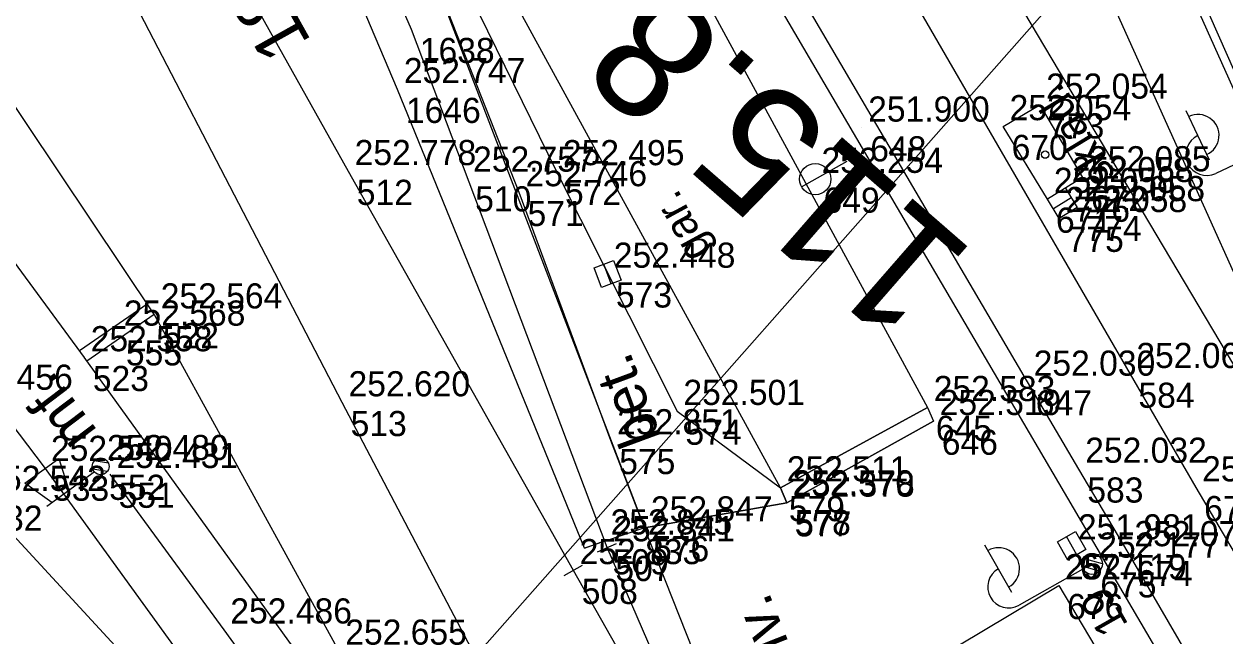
# Model space of a CAD drawing. Extents: x -496688 to -495455, y -1089309 to -1088026.
# Drawn here: x -496075.3 to -496018, y -1088493.7 to -1088464.5 of the extents above; entities that cross this region are included whole.
import ezdxf

# ---------------------------------------------------------------- set-up
doc = ezdxf.new("R2010")
doc.units = 0
for name, color, linetype in [('Vrstva 1', 7, 'Continuous'), ('Vrstva 16', 7, 'Continuous'), ('Vrstva 17', 7, 'Continuous'), ('Vrstva 2', 7, 'Continuous'), ('Vrstva 23', 7, 'Continuous'), ('Vrstva 25', 7, 'Continuous'), ('Vrstva 33', 7, 'Continuous'), ('Vrstva 36', 7, 'Continuous'), ('Vrstva 43', 7, 'Continuous'), ('Vrstva 47', 7, 'Continuous'), ('Vrstva 48', 7, 'Continuous'), ('Vrstva 51', 7, 'Continuous'), ('Vrstva 55', 7, 'Continuous'), ('Vrstva 59', 7, 'Continuous'), ('Vrstva 6', 7, 'Continuous'), ('Vrstva 60', 7, 'Continuous'), ('Vrstva 61', 7, 'Continuous'), ('Vrstva 7', 7, 'Continuous')]:
    doc.layers.add(name, color=color, linetype=linetype)

msp = doc.modelspace()

# ---------------------------------------------------------------- linework, layer by layer
at = {"layer": 'Vrstva 1'}
for points in [[(-496016.532, -1088478.726), (-496026.498, -1088456.559), (-496035.879, -1088435.575), (-496046.648, -1088411.427), (-496055.896, -1088390.674), (-496071.432, -1088355.64)], [(-496060.305, -1088494.392), (-496069.107, -1088478.342), (-496082.819, -1088457.845), (-496098.833, -1088439.695), (-496101.304, -1088437.234), (-496120.979, -1088419.513)], [(-496072.447, -1088480.385), (-496086.263, -1088461.553), (-496102.223, -1088443.302), (-496125.575, -1088421.675)], [(-496059.857, -1088471.5), (-496072.678, -1088448.56), (-496085.881, -1088424.782)], [(-496074.345, -1088485.622), (-496089.123, -1088466.132), (-496102.218, -1088451.049), (-496125.082, -1088429.936)], [(-496047.516, -1088489.457), (-496056.848, -1088464.728), (-496059.479, -1088458.647), (-496063.984, -1088449.723)], [(-496029.461, -1088539.924), (-496035.456, -1088528.788), (-496050.622, -1088500.683), (-496060.148, -1088482.537), (-496074.283, -1088455.273)], [(-496027.558, -1088528.593), (-496035.765, -1088514.119), (-496040.307, -1088506.105), (-496049.124, -1088490.548), (-496059.857, -1088471.5)], [(-496004.032, -1088575.362), (-496011.275, -1088565.036), (-496022.068, -1088550.141), (-496029.461, -1088539.924), (-496036.884, -1088529.665), (-496046.952, -1088515.759), (-496054.33, -1088505.532), (-496061.713, -1088495.299), (-496072.458, -1088480.37)], [(-496051.597, -1088517.251), (-496056.967, -1088509.766), (-496066.353, -1088496.683), (-496074.345, -1088485.622)], [(-496056.967, -1088509.766), (-496067.626, -1088497.784), (-496077.528, -1088487.052)], [(-496040.307, -1088506.105), (-496047.516, -1088489.457)]]:
    msp.add_lwpolyline(points, dxfattribs=at)
at = {"layer": 'Vrstva 16'}
msp.add_line((-496016.14, -1088470.01), (-496028.05, -1088442.9), dxfattribs=at)
for points in [[(-496062.86, -1088443.337), (-496055.259, -1088457.292), (-496057.272, -1088458.343), (-496045.722, -1088488.511), (-496048.593, -1088489.488), (-496057.51, -1088467.587), (-496060.659, -1088460.146), (-496060.964, -1088460.263), (-496067.081, -1088448.348), (-496068.166, -1088446.234)], [(-496039.242, -1088486.597), (-496038.94, -1088487.324), (-496045.722, -1088488.511), (-496047.335, -1088484.35), (-496051.707, -1088472.508), (-496057.272, -1088458.343), (-496055.259, -1088457.292), (-496054.352, -1088458.95), (-496055.683, -1088459.743), (-496049.923, -1088471.504), (-496044.175, -1088482.948), (-496039.242, -1088486.597)], [(-496034.293, -1088496.252), (-496034.717, -1088499.613), (-496037.029, -1088507.683), (-496038.02, -1088507.984), (-496045.722, -1088488.511), (-496038.94, -1088487.324), (-496031.948, -1088483.428)]]:
    msp.add_lwpolyline(points, dxfattribs=at)
at = {"layer": 'Vrstva 17'}
msp.add_lwpolyline([(-496095, -1088344.78), (-496090.4, -1088338.56), (-496087.52, -1088339.34), (-496079.62, -1088343.92), (-496077.74, -1088344.53), (-496072.27, -1088346.17), (-496070.01, -1088346.79), (-496055.26, -1088381.39), (-496028.35, -1088443.67), (-496017.15, -1088468.64), (-496004.62, -1088495.93), (-495995.82, -1088511.25), (-495975.79, -1088547.86), (-495946.8, -1088592.09), (-495933.46, -1088582.38), (-495946.67, -1088555.94), (-495952.97, -1088543.38), (-495959.99, -1088527.36), (-495989.63, -1088458.09), (-496005.03, -1088422.44), (-496022.96, -1088381.24), (-496041.83, -1088337.51), (-496069.73, -1088316.93)], dxfattribs=at)
at = {"layer": 'Vrstva 2'}
for p, q in [((-496047.975, -1088489.656), (-496047.057, -1088489.258)), ((-496049.559, -1088490.795), (-496048.689, -1088490.301))]:
    msp.add_line(p, q, dxfattribs=at)
for points in [[(-496040.307, -1088506.105), (-496047.516, -1088489.457)], [(-496035.765, -1088514.119), (-496040.307, -1088506.105), (-496049.124, -1088490.548)]]:
    msp.add_lwpolyline(points, dxfattribs=at)
at = {"layer": 'Vrstva 23'}
for p, q in [((-496025.367, -1088472.763), (-496026.222, -1088473.282)), ((-496025.645, -1088472.307), (-496025.088, -1088473.221)), ((-496025.943, -1088473.741), (-496026.499, -1088472.827)), ((-496025.088, -1088473.221), (-496025.943, -1088473.741))]:
    msp.add_line(p, q, dxfattribs=at)
for points in [[(-496032.231, -1088482.763), (-496039.242, -1088486.597), (-496055.259, -1088457.292), (-496062.86, -1088443.337), (-496069.929, -1088447.197), (-496080.182, -1088428.388), (-496065.919, -1088420.663), (-496032.231, -1088482.763)], [(-496026.87, -1088468.328), (-496024.827, -1088471.796), (-496026.499, -1088472.827), (-496028.613, -1088469.355), (-496026.87, -1088468.328)], [(-495974.045, -1088579.399), (-495982.418, -1088584.284), (-495997.256, -1088558.819), (-496003.517, -1088548.12), (-496034.293, -1088496.252), (-496025.968, -1088491.27), (-495995.168, -1088543.196), (-495974.045, -1088579.399)]]:
    msp.add_lwpolyline(points, dxfattribs=at)
at = {"layer": 'Vrstva 25'}
for p, q in [((-496018.778, -1088470.968), (-496019.884, -1088468.614)), ((-496015.313, -1088470.113), (-496018.48, -1088471.601)), ((-496028.207, -1088491.599), (-496029.489, -1088489.338)), ((-496023.884, -1088490.229), (-496024.807, -1088489.973)), ((-496024.817, -1088490.483), (-496027.862, -1088492.209)), ((-496024.019, -1088490.58), (-496024.867, -1088490.346))]:
    msp.add_line(p, q, dxfattribs=at)
msp.add_circle((-496024.382, -1088490.236), 0.5, dxfattribs=at)
msp.add_circle((-496024.382, -1088490.236), 0.5, dxfattribs=at)
for centre, start, end in [((-496019.32, -1088469.786), 294.4662, 115.8713), ((-496018.906, -1088470.696), 115.1687, 295.1687), ((-496028.837, -1088490.462), 298.84, 120.2451), ((-496028.355, -1088491.338), 119.5426, 299.5426)]:
    msp.add_arc(centre, 1, start, end, dxfattribs=at)
at = {"layer": 'Vrstva 33'}
for p, q in [((-496075.288, -1088486.374), (-496073.667, -1088485.203)), ((-496073.667, -1088485.203), (-496073.194, -1088486.711)), ((-496071.303, -1088485.43), (-496071.976, -1088485.322)), ((-496074.248, -1088487.472), (-496071.983, -1088485.833)), ((-496071.358, -1088485.827), (-496072.045, -1088485.716)), ((-496074.004, -1088487.298), (-496075.288, -1088486.374))]:
    msp.add_line(p, q, dxfattribs=at)
msp.add_circle((-496071.672, -1088485.58), 0.401, dxfattribs=at)
msp.add_circle((-496071.672, -1088485.58), 0.401, dxfattribs=at)
at = {"layer": 'Vrstva 36'}
msp.add_lwpolyline([(-496051.756, -1088512.761), (-496065.788, -1088493.381), (-496071.216, -1088485.959)], dxfattribs=at)
at = {"layer": 'Vrstva 43'}
for points in [[(-496047.316, -1088476.866), (-496047.783, -1088477.043), (-496048.138, -1088476.108), (-496047.203, -1088475.753), (-496046.848, -1088476.688), (-496047.316, -1088476.866), (-496047.67, -1088475.93)], [(-496025.105, -1088489.803), (-496025.54, -1088490.05), (-496026.034, -1088489.18), (-496025.164, -1088488.686), (-496024.67, -1088489.556), (-496025.105, -1088489.803), (-496025.599, -1088488.933)]]:
    msp.add_lwpolyline(points, dxfattribs=at)
at = {"layer": 'Vrstva 47'}
msp.add_line((-496038.239, -1088472.238), (-496036.062, -1088471.011), dxfattribs=at)
msp.add_circle((-496037.586, -1088471.87), 0.75, dxfattribs=at)
at = {"layer": 'Vrstva 48'}
msp.add_line((-496048.593, -1088489.488), (-496047.641, -1088489.127), dxfattribs=at)
at = {"layer": 'Vrstva 51'}
for points in [[(-495977.447, -1088558.133), (-495981.17, -1088560.671), (-496005.397, -1088519.367), (-496022.661, -1088489.693), (-496025.004, -1088485.709), (-496027.464, -1088481.551), (-496045.275, -1088451.173), (-496063.404, -1088419.387), (-496086.159, -1088381.351), (-496097.371, -1088363.41), (-496092.898, -1088360.245), (-496082.247, -1088379.121), (-496059.799, -1088417.46), (-496050.414, -1088433.44), (-496038.244, -1088454.083), (-496022.567, -1088481.185), (-496019.429, -1088486.595), (-496001.625, -1088516.799), (-495977.447, -1088558.133)], [(-496032.231, -1088482.763), (-496031.948, -1088483.428), (-496038.94, -1088487.324), (-496039.242, -1088486.597), (-496032.231, -1088482.763)]]:
    msp.add_lwpolyline(points, dxfattribs=at)
at = {"layer": 'Vrstva 55'}
for points in [[(-495954.14, -1088589.68), (-495962.8, -1088574.76), (-495975.81, -1088551.75), (-495980.15, -1088535.95), (-495988.3, -1088530.08), (-496096.94, -1088347.2)], [(-496107.5, -1088361.45), (-496090.31, -1088376.63), (-495964.02, -1088592.03), (-495954.14, -1088589.68)]]:
    msp.add_lwpolyline(points, dxfattribs=at)
at = {"layer": 'Vrstva 59'}
msp.add_circle((-496026.614, -1088470.699), 0.175, dxfattribs=at)
at = {"layer": 'Vrstva 6'}
msp.add_line((-496055.63, -1088496.717), (-496000.922, -1088434.714), dxfattribs=at)
at = {"layer": 'Vrstva 60'}
for p, q in [((-496056.848, -1088464.728), (-496056.848, -1088464.728)), ((-496056.848, -1088464.728), (-496056.848, -1088464.728)), ((-496057.51, -1088467.587), (-496057.51, -1088467.587)), ((-496057.51, -1088467.587), (-496057.51, -1088467.587)), ((-496026.87, -1088468.328), (-496026.87, -1088468.328)), ((-496026.87, -1088468.328), (-496026.87, -1088468.328)), ((-496028.613, -1088469.355), (-496028.613, -1088469.355)), ((-496028.613, -1088469.355), (-496028.613, -1088469.355)), ((-496035.36, -1088469.423), (-496035.36, -1088469.423)), ((-496035.36, -1088469.423), (-496035.36, -1088469.423)), ((-496059.857, -1088471.5), (-496059.857, -1088471.5)), ((-496059.857, -1088471.5), (-496059.857, -1088471.5)), ((-496049.923, -1088471.504), (-496049.923, -1088471.504)), ((-496049.923, -1088471.504), (-496049.923, -1088471.504)), ((-496054.207, -1088471.811), (-496054.207, -1088471.811)), ((-496054.207, -1088471.811), (-496054.207, -1088471.811)), ((-496037.586, -1088471.87), (-496037.586, -1088471.87)), ((-496037.586, -1088471.87), (-496037.586, -1088471.87)), ((-496024.827, -1088471.796), (-496024.827, -1088471.796)), ((-496024.827, -1088471.796), (-496024.827, -1088471.796)), ((-496051.707, -1088472.508), (-496051.707, -1088472.508)), ((-496051.707, -1088472.508), (-496051.707, -1088472.508)), ((-496025.645, -1088472.307), (-496025.645, -1088472.307)), ((-496025.645, -1088472.307), (-496025.645, -1088472.307)), ((-496026.499, -1088472.827), (-496026.499, -1088472.827)), ((-496026.499, -1088472.827), (-496026.499, -1088472.827)), ((-496025.088, -1088473.221), (-496025.088, -1088473.221)), ((-496025.088, -1088473.221), (-496025.088, -1088473.221)), ((-496025.943, -1088473.741), (-496025.943, -1088473.741)), ((-496025.943, -1088473.741), (-496025.943, -1088473.741)), ((-496047.493, -1088476.398), (-496047.493, -1088476.398)), ((-496047.493, -1088476.398), (-496047.493, -1088476.398)), ((-496069.107, -1088478.342), (-496069.107, -1088478.342)), ((-496069.107, -1088478.342), (-496069.107, -1088478.342)), ((-496070.869, -1088479.162), (-496070.869, -1088479.162)), ((-496070.869, -1088479.162), (-496070.869, -1088479.162)), ((-496072.447, -1088480.385), (-496072.447, -1088480.385)), ((-496072.447, -1088480.385), (-496072.447, -1088480.385)), ((-496022.567, -1088481.185), (-496022.567, -1088481.185)), ((-496022.567, -1088481.185), (-496022.567, -1088481.185)), ((-496027.464, -1088481.551), (-496027.464, -1088481.551)), ((-496027.464, -1088481.551), (-496027.464, -1088481.551)), ((-496060.148, -1088482.537), (-496060.148, -1088482.537)), ((-496060.148, -1088482.537), (-496060.148, -1088482.537)), ((-496044.175, -1088482.948), (-496044.175, -1088482.948)), ((-496044.175, -1088482.948), (-496044.175, -1088482.948)), ((-496032.231, -1088482.763), (-496032.231, -1088482.763)), ((-496032.231, -1088482.763), (-496032.231, -1088482.763)), ((-496031.948, -1088483.428), (-496031.948, -1088483.428)), ((-496031.948, -1088483.428), (-496031.948, -1088483.428)), ((-496047.335, -1088484.35), (-496047.335, -1088484.35)), ((-496047.335, -1088484.35), (-496047.335, -1088484.35)), ((-496074.345, -1088485.622), (-496074.345, -1088485.622)), ((-496074.345, -1088485.622), (-496074.345, -1088485.622)), ((-496071.672, -1088485.58), (-496071.672, -1088485.58)), ((-496071.672, -1088485.58), (-496071.672, -1088485.58)), ((-496071.216, -1088485.959), (-496071.216, -1088485.959)), ((-496071.216, -1088485.959), (-496071.216, -1088485.959)), ((-496025.004, -1088485.709), (-496025.004, -1088485.709)), ((-496025.004, -1088485.709), (-496025.004, -1088485.709)), ((-496039.242, -1088486.597), (-496039.242, -1088486.597)), ((-496039.242, -1088486.597), (-496039.242, -1088486.597)), ((-496019.429, -1088486.595), (-496019.429, -1088486.595)), ((-496019.429, -1088486.595), (-496019.429, -1088486.595)), ((-496038.966, -1088487.264), (-496038.966, -1088487.264)), ((-496038.966, -1088487.264), (-496038.966, -1088487.264)), ((-496038.94, -1088487.324), (-496038.94, -1088487.324)), ((-496038.94, -1088487.324), (-496038.94, -1088487.324)), ((-496045.722, -1088488.511), (-496045.722, -1088488.511)), ((-496045.722, -1088488.511), (-496045.722, -1088488.511)), ((-496047.651, -1088489.133), (-496047.651, -1088489.133)), ((-496047.651, -1088489.133), (-496047.651, -1088489.133)), ((-496025.352, -1088489.368), (-496025.352, -1088489.368)), ((-496025.352, -1088489.368), (-496025.352, -1088489.368)), ((-496047.516, -1088489.457), (-496047.516, -1088489.457)), ((-496047.516, -1088489.457), (-496047.516, -1088489.457)), ((-496022.661, -1088489.693), (-496022.661, -1088489.693)), ((-496022.661, -1088489.693), (-496022.661, -1088489.693)), ((-496049.124, -1088490.548), (-496049.124, -1088490.548)), ((-496049.124, -1088490.548), (-496049.124, -1088490.548)), ((-496024.382, -1088490.236), (-496024.382, -1088490.236)), ((-496024.382, -1088490.236), (-496024.382, -1088490.236)), ((-496025.968, -1088491.27), (-496025.968, -1088491.27)), ((-496025.968, -1088491.27), (-496025.968, -1088491.27)), ((-496065.788, -1088493.381), (-496065.788, -1088493.381)), ((-496065.788, -1088493.381), (-496065.788, -1088493.381))]:
    msp.add_line(p, q, dxfattribs=at)
at = {"layer": 'Vrstva 7'}
for p, q in [((-496072.683, -1088480.056), (-496069.413, -1088477.787)), ((-496072.333, -1088480.543), (-496069.122, -1088478.315))]:
    msp.add_line(p, q, dxfattribs=at)

# ---------------------------------------------------------------- texts
at = {"layer": 'Vrstva 1'}
msp.add_text('18', height=2.5, rotation=119.2248, dxfattribs=at).set_placement((-496061.595, -1088465.319))
at = {"layer": 'Vrstva 16'}
for s, rotation, p in [('bet.', 110.2639, (-496044.908, -1088484.204)), ('živ.', 111.5799, (-496038.349, -1088495.239))]:
    msp.add_text(s, height=2, rotation=rotation, dxfattribs=at).set_placement(p)
at = {"layer": 'Vrstva 23'}
for s, rotation, p in [('sklad.', 121.336, (-496023.214, -1088471.679)), ('gar.', 118.6593, (-496042.522, -1088475.306))]:
    msp.add_text(s, height=1.5, rotation=rotation, dxfattribs=at).set_placement(p)
at = {"layer": 'Vrstva 25'}
msp.add_text('19', height=1.5, rotation=119.5426, dxfattribs=at).set_placement((-496022.625, -1088493.14))
at = {"layer": 'Vrstva 33'}
msp.add_text('mf.', height=2, rotation=127.1628, dxfattribs=at).set_placement((-496071.792, -1088483.894))
at = {"layer": 'Vrstva 60'}
for s, p in [('1638', (-496056.448, -1088466.328)), ('1638', (-496056.448, -1088466.328)), ('1646', (-496057.11, -1088469.187)), ('1646', (-496057.11, -1088469.187)), ('773', (-496026.47, -1088469.928)), ('773', (-496026.47, -1088469.928)), ('648', (-496034.96, -1088471.023)), ('648', (-496034.96, -1088471.023)), ('670', (-496028.213, -1088470.955)), ('670', (-496028.213, -1088470.955)), ('512', (-496059.457, -1088473.1)), ('512', (-496059.457, -1088473.1)), ('510', (-496053.807, -1088473.411)), ('510', (-496053.807, -1088473.411)), ('572', (-496049.523, -1088473.104)), ('572', (-496049.523, -1088473.104)), ('672', (-496024.427, -1088473.396)), ('672', (-496024.427, -1088473.396)), ('649', (-496037.186, -1088473.47)), ('649', (-496037.186, -1088473.47)), ('776', (-496025.245, -1088473.907)), ('776', (-496025.245, -1088473.907)), ('571', (-496051.307, -1088474.108)), ('571', (-496051.307, -1088474.108)), ('671', (-496026.099, -1088474.427)), ('671', (-496026.099, -1088474.427)), ('774', (-496024.688, -1088474.821)), ('774', (-496024.688, -1088474.821)), ('775', (-496025.543, -1088475.341)), ('775', (-496025.543, -1088475.341)), ('573', (-496047.093, -1088477.998)), ('573', (-496047.093, -1088477.998)), ('522', (-496068.707, -1088479.942)), ('522', (-496068.707, -1088479.942)), ('555', (-496070.469, -1088480.762)), ('555', (-496070.469, -1088480.762)), ('523', (-496072.047, -1088481.985)), ('523', (-496072.047, -1088481.985)), ('647', (-496027.064, -1088483.151)), ('647', (-496027.064, -1088483.151)), ('584', (-496022.167, -1088482.785)), ('584', (-496022.167, -1088482.785)), ('513', (-496059.748, -1088484.137)), ('513', (-496059.748, -1088484.137)), ('574', (-496043.775, -1088484.548)), ('574', (-496043.775, -1088484.548)), ('645', (-496031.831, -1088484.363)), ('645', (-496031.831, -1088484.363)), ('646', (-496031.548, -1088485.028)), ('646', (-496031.548, -1088485.028)), ('575', (-496046.935, -1088485.95)), ('575', (-496046.935, -1088485.95)), ('552', (-496071.272, -1088487.18)), ('552', (-496071.272, -1088487.18)), ('533', (-496073.945, -1088487.222)), ('533', (-496073.945, -1088487.222)), ('551', (-496070.816, -1088487.559)), ('551', (-496070.816, -1088487.559)), ('583', (-496024.604, -1088487.309)), ('583', (-496024.604, -1088487.309)), ('579', (-496038.842, -1088488.197)), ('579', (-496038.842, -1088488.197)), ('673', (-496019.029, -1088488.195)), ('673', (-496019.029, -1088488.195)), ('532', (-496077.128, -1088488.652)), ('532', (-496077.128, -1088488.652)), ('578', (-496038.566, -1088488.864)), ('578', (-496038.566, -1088488.864)), ('577', (-496038.54, -1088488.924)), ('577', (-496038.54, -1088488.924)), ('576', (-496045.322, -1088490.111)), ('576', (-496045.322, -1088490.111)), ('509', (-496047.251, -1088490.733)), ('509', (-496047.251, -1088490.733)), ('507', (-496047.116, -1088491.057)), ('507', (-496047.116, -1088491.057)), ('677', (-496024.952, -1088490.968)), ('677', (-496024.952, -1088490.968)), ('674', (-496022.261, -1088491.293)), ('674', (-496022.261, -1088491.293)), ('508', (-496048.724, -1088492.148)), ('508', (-496048.724, -1088492.148)), ('675', (-496023.982, -1088491.836)), ('675', (-496023.982, -1088491.836)), ('676', (-496025.568, -1088492.87)), ('676', (-496025.568, -1088492.87))]:
    msp.add_text(s, height=1.2, dxfattribs=at).set_placement(p)
at = {"layer": 'Vrstva 61'}
for s, p in [('252.747', (-496057.21, -1088467.287)), ('252.747', (-496057.21, -1088467.287)), ('252.054', (-496026.57, -1088468.028)), ('252.054', (-496026.57, -1088468.028)), ('251.900', (-496035.06, -1088469.123)), ('251.900', (-496035.06, -1088469.123)), ('252.054', (-496028.313, -1088469.055)), ('252.054', (-496028.313, -1088469.055)), ('252.778', (-496059.557, -1088471.2)), ('252.778', (-496059.557, -1088471.2)), ('252.757', (-496053.907, -1088471.511)), ('252.757', (-496053.907, -1088471.511)), ('252.495', (-496049.623, -1088471.204)), ('252.495', (-496049.623, -1088471.204)), ('252.254', (-496037.286, -1088471.57)), ('252.254', (-496037.286, -1088471.57)), ('252.085', (-496024.527, -1088471.496)), ('252.085', (-496024.527, -1088471.496)), ('252.746', (-496051.407, -1088472.208)), ('252.746', (-496051.407, -1088472.208)), ('252.058', (-496025.345, -1088472.007)), ('252.058', (-496025.345, -1088472.007)), ('252.058', (-496026.199, -1088472.527)), ('252.058', (-496026.199, -1088472.527)), ('252.058', (-496025.643, -1088473.441)), ('252.058', (-496025.643, -1088473.441)), ('252.058', (-496024.788, -1088472.921)), ('252.058', (-496024.788, -1088472.921)), ('252.448', (-496047.193, -1088476.098)), ('252.448', (-496047.193, -1088476.098)), ('252.564', (-496068.807, -1088478.042)), ('252.564', (-496068.807, -1088478.042)), ('252.568', (-496070.569, -1088478.862)), ('252.568', (-496070.569, -1088478.862)), ('252.558', (-496072.147, -1088480.085)), ('252.558', (-496072.147, -1088480.085)), ('252.060', (-496022.267, -1088480.885)), ('252.060', (-496022.267, -1088480.885)), ('252.030', (-496027.164, -1088481.251)), ('252.030', (-496027.164, -1088481.251)), ('252.456', (-496078.804, -1088481.922)), ('252.456', (-496078.804, -1088481.922)), ('252.620', (-496059.848, -1088482.237)), ('252.620', (-496059.848, -1088482.237)), ('252.583', (-496031.931, -1088482.463)), ('252.583', (-496031.931, -1088482.463)), ('252.501', (-496043.875, -1088482.648)), ('252.501', (-496043.875, -1088482.648)), ('252.519', (-496031.648, -1088483.128)), ('252.519', (-496031.648, -1088483.128)), ('252.851', (-496047.035, -1088484.05)), ('252.851', (-496047.035, -1088484.05)), ('252.540', (-496074.045, -1088485.322)), ('252.540', (-496074.045, -1088485.322)), ('252.480', (-496071.372, -1088485.28)), ('252.480', (-496071.372, -1088485.28)), ('252.032', (-496024.704, -1088485.409)), ('252.032', (-496024.704, -1088485.409)), ('252.431', (-496070.916, -1088485.659)), ('252.431', (-496070.916, -1088485.659)), ('252.511', (-496038.942, -1088486.297)), ('252.511', (-496038.942, -1088486.297)), ('252.057', (-496019.129, -1088486.295)), ('252.057', (-496019.129, -1088486.295)), ('252.542', (-496077.228, -1088486.752)), ('252.542', (-496077.228, -1088486.752)), ('252.570', (-496038.666, -1088486.964)), ('252.570', (-496038.666, -1088486.964)), ('252.378', (-496038.64, -1088487.024)), ('252.378', (-496038.64, -1088487.024)), ('252.847', (-496045.422, -1088488.211)), ('252.847', (-496045.422, -1088488.211)), ('252.845', (-496047.351, -1088488.833)), ('252.845', (-496047.351, -1088488.833)), ('252.841', (-496047.216, -1088489.157)), ('252.841', (-496047.216, -1088489.157)), ('251.981', (-496025.052, -1088489.068)), ('251.981', (-496025.052, -1088489.068)), ('252.075', (-496022.361, -1088489.393)), ('252.075', (-496022.361, -1088489.393)), ('252.177', (-496024.082, -1088489.936)), ('252.177', (-496024.082, -1088489.936)), ('252.833', (-496048.824, -1088490.248)), ('252.833', (-496048.824, -1088490.248)), ('252.119', (-496025.668, -1088490.97)), ('252.119', (-496025.668, -1088490.97)), ('252.486', (-496065.488, -1088493.081)), ('252.486', (-496065.488, -1088493.081)), ('252.655', (-496060.005, -1088494.092)), ('252.655', (-496060.005, -1088494.092))]:
    msp.add_text(s, height=1.2, dxfattribs=at).set_placement(p)
at = {"layer": 'Vrstva 7'}
msp.add_text('115.8', height=6, rotation=138.9544, dxfattribs=at).set_placement((-496029.871, -1088475.47))

doc.saveas('drawing.dxf')
